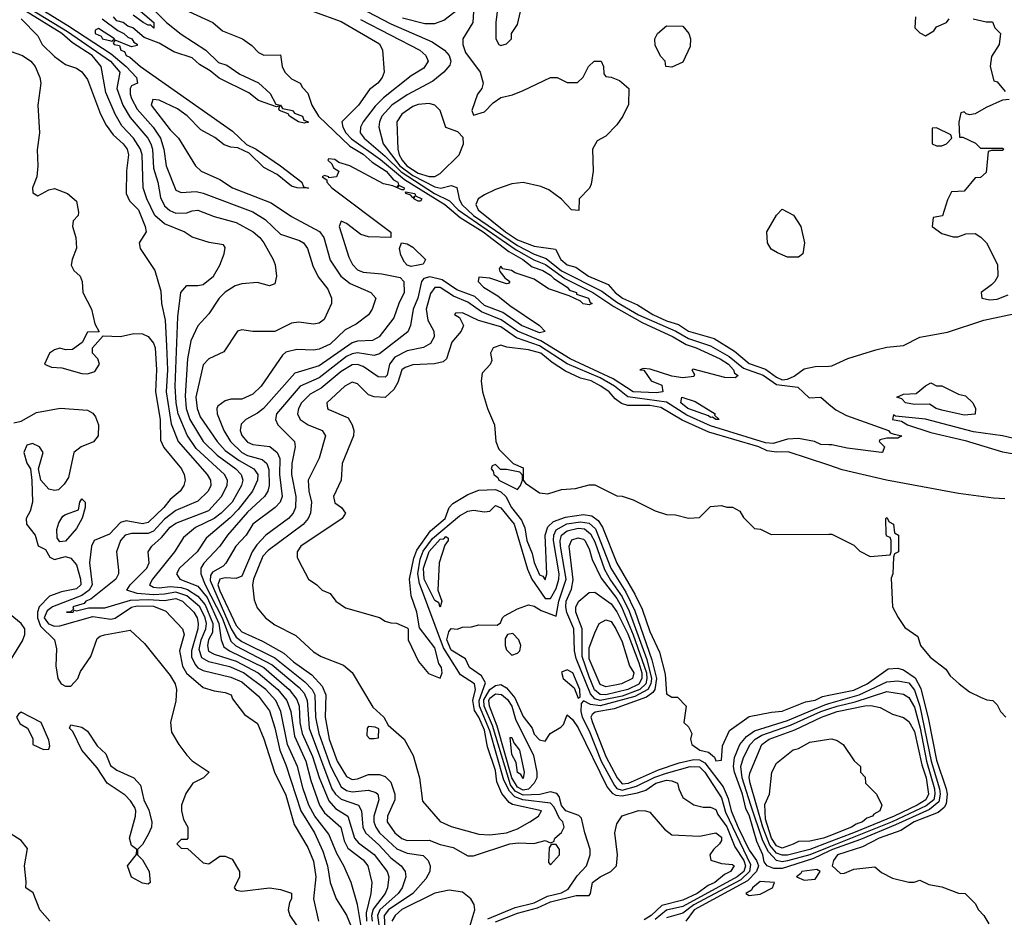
# Model space of a CAD drawing. Header units: inches. Extents: x 2348341 to 2479810, y 460419 to 613669.
# Tile 289 of 656: x 2357064 to 2360636, y 560763 to 564020. Entities that reach past the tile are written whole.
import ezdxf

# ---------------------------------------------------------------- set-up
doc = ezdxf.new("R2010")
doc.units = ezdxf.units.IN
doc.header["$MEASUREMENT"] = 0
doc.layers.add('C3556', color=7, linetype='Continuous')
doc.layers.add('C3566', color=7, linetype='Continuous')

msp = doc.modelspace()

# ---------------------------------------------------------------- linework, layer by layer
at = {"layer": 'C3556', "color": 2}
for points, elevation in [([(2356970, 564140.8), (2357237.6, 563977.6), (2357393.7, 563870), (2357427.8, 563830), (2357416.5, 563770), (2357438.6, 563710), (2357465.3, 563665.3), (2357528.9, 563590), (2357540.2, 563570), (2357546.2, 563550), (2357550, 563481), (2357565.5, 563430), (2357574.4, 563374.4), (2357590, 563344.4), (2357608.3, 563328.3), (2357630, 563318), (2357670, 563318.7), (2357690, 563326.7), (2357710, 563328.5), (2357770, 563306), (2357850, 563283.8), (2357910.7, 563250), (2357935.5, 563230), (2357950.4, 563210), (2357984, 563150), (2357990.5, 563130.5), (2357996.3, 563090), (2357990, 563062), (2357970, 563054), (2357926.3, 563066.3), (2357870, 563062), (2357845.9, 563054.2), (2357810, 563032), (2357788, 563010), (2357750, 562952.7), (2357710, 562909), (2357685.4, 562854.6), (2357672.6, 562790), (2357664.7, 562655.3), (2357668.5, 562610), (2357681.6, 562570), (2357730.3, 562490), (2357780, 562440), (2357848.8, 562390), (2357867.4, 562370), (2357873.1, 562350), (2357868.9, 562330), (2357834.7, 562270), (2357795.6, 562230), (2357770, 562209.8), (2357701.8, 562178.2), (2357658.9, 562141.1), (2357626, 562090), (2357545.7, 561990), (2357534.9, 561970), (2357550, 561961.5), (2357570, 561959.2), (2357610, 561963.6), (2357650, 561959.8), (2357672.8, 561952.8), (2357710, 561928.6), (2357737.3, 561897.3), (2357764.6, 561830), (2357763.5, 561796.5), (2357749.4, 561770), (2357745.4, 561750), (2357749.5, 561729.5), (2357770, 561717.8), (2357850, 561692.8), (2357929, 561650), (2358000.2, 561590), (2358033.2, 561550), (2358047.6, 561510), (2358060.6, 561420.6), (2358102.3, 561330), (2358120.3, 561260.3), (2358152.3, 561170), (2358170, 561142.3), (2358228.9, 561090), (2358241, 561041), (2358254.2, 561014.2), (2358310, 560971.8), (2358326.7, 560950), (2358341.1, 560890), (2358338.3, 560850), (2358320.5, 560779.5), (2358321.8, 560750)], 74), ([(2357016.8, 564136.8), (2357238.6, 563998.6), (2357396, 563896), (2357450.6, 563850.6), (2357488.4, 563810), (2357491, 563790), (2357470, 563779.5), (2357464.6, 563770), (2357464.4, 563750), (2357470, 563734), (2357490, 563695.8), (2357548.9, 563630), (2357574.7, 563590), (2357586.9, 563550), (2357595.3, 563490), (2357630, 563402), (2357650, 563393), (2357703.9, 563396.1), (2357730, 563390.4), (2357910, 563323.1), (2357955, 563295), (2358010, 563241.6), (2358079.2, 563219.2), (2358093.4, 563210), (2358108, 563190), (2358127.2, 563127.2), (2358147.1, 563087.1), (2358182, 563042), (2358194.8, 563010), (2358194.8, 562990), (2358168.1, 562931.9), (2358150, 562919.3), (2358130, 562915.1), (2358077.3, 562922.7), (2358050, 562919.3), (2357990, 562889.3), (2357909.3, 562889.3), (2357870, 562895.3), (2357854, 562890), (2357804.9, 562815.1), (2357750, 562789), (2357730, 562768), (2357703.2, 562650), (2357708.1, 562610), (2357719, 562579), (2357780.8, 562490), (2357810, 562457.3), (2357860.5, 562420.5), (2357914, 562390), (2357927.6, 562370), (2357926.7, 562350), (2357908.9, 562310), (2357856.7, 562243.3), (2357827.7, 562212.3), (2357741.2, 562138.8), (2357708.5, 562090), (2357644.4, 562030), (2357632.7, 562010), (2357644.9, 561990), (2357710, 561965.2), (2357743.7, 561923.7), (2357786.8, 561830), (2357794.7, 561770), (2357805.2, 561745.2), (2357825.3, 561730), (2357950, 561669.3), (2358041.8, 561590), (2358070, 561554), (2358077.4, 561530), (2358080.5, 561470), (2358089.4, 561430), (2358126.8, 561346.8), (2358150.1, 561270.1), (2358185.7, 561185.7), (2358210, 561158.3), (2358254.9, 561130), (2358279, 561050), (2358293.4, 561033.4), (2358350, 560991.6), (2358397, 560930), (2358403.7, 560910), (2358398.3, 560870), (2358390.3, 560850), (2358346.7, 560793.3), (2358340.6, 560770), (2358343.3, 560750)], 78), ([(2358303.5, 560730), (2358290.2, 560810.2), (2358266.4, 560890), (2358240.4, 560950), (2358214.5, 560994.5), (2358185.7, 561065.7), (2358134.4, 561130), (2358113.2, 561170), (2358092, 561230), (2358072.2, 561310), (2358035.6, 561390), (2358011.1, 561510), (2357993.2, 561550), (2357957.3, 561590), (2357876, 561650), (2357830, 561670.9), (2357750, 561690.2), (2357725.2, 561705.2), (2357715.6, 561735.6), (2357722.5, 561770), (2357739.8, 561810), (2357741.4, 561830), (2357736.8, 561850), (2357717.3, 561890), (2357670.2, 561930), (2357630, 561943.1), (2357590, 561935.3), (2357550, 561933.8), (2357490, 561938.5), (2357453, 561950), (2357464.9, 561970), (2357524.9, 562030), (2357534, 562050), (2357530.5, 562090), (2357543, 562110), (2357578.7, 562141.3), (2357610, 562179.1), (2357630, 562193.3), (2357750, 562239.8), (2357796.5, 562290), (2357816.9, 562330), (2357817.4, 562350), (2357807, 562370), (2357704.3, 562464.3), (2357672.1, 562512.1), (2357639.3, 562590), (2357631.9, 562630), (2357628.5, 562690), (2357637.7, 562942.3), (2357648.2, 563030), (2357670, 563056), (2357710, 563055.1), (2357730, 563059.5), (2357767.7, 563090), (2357790.6, 563130), (2357806, 563170), (2357810, 563194), (2357803.6, 563203.6), (2357751.6, 563211.6), (2357690, 563231), (2357661, 563250), (2357590, 563279.5), (2357554.6, 563310), (2357525.2, 563370), (2357512, 563410), (2357508, 563530), (2357502.4, 563550), (2357477.3, 563590), (2357435.2, 563635.2), (2357410, 563677.1), (2357376.1, 563756.1), (2357359.5, 563850), (2357327.4, 563890), (2357256.1, 563936.1), (2357216.5, 563970), (2357087.2, 564050)], 70), ([(2357543.1, 564063.1), (2357596.9, 564010), (2357650, 563967.4), (2357739.3, 563910), (2357785.1, 563865.1), (2357815, 563855), (2357862.2, 563822.2), (2357930, 563790.4), (2357972.6, 563752.6), (2357993, 563713), (2358010.7, 563710), (2358018, 563698), (2358054, 563690), (2358061.3, 563681.3), (2358090, 563670.3), (2358095.2, 563655.2), (2358110.6, 563649.4), (2358110, 563646), (2358108.9, 563648.9), (2358095.9, 563644.1), (2358075.3, 563650), (2358042.7, 563670), (2358038.4, 563678.4), (2358006.6, 563690), (2358004, 563696), (2358008, 563708), (2357996, 563704), (2357930, 563726.9), (2357894.9, 563754.9), (2357787.8, 563807.8), (2357754.6, 563834.6), (2357717, 563857), (2357690, 563881.6), (2357623.7, 563903.7), (2357570, 563934.5), (2357515.6, 563955.6), (2357474.5, 563990), (2357456.3, 563996.3), (2357439, 564010), (2357416.2, 564016.2), (2357404, 564030)], 82), ([(2357485.6, 564065.6), (2357550.2, 564010), (2357550.3, 563989.8), (2357539.7, 563999.7), (2357530, 563999.7), (2357512.3, 564010), (2357476.3, 564036.3)], 78), ([(2357678, 564050), (2357764.7, 564010), (2357799.8, 563979.8), (2357872, 563950), (2357906.4, 563926.4), (2357930, 563901), (2357950, 563891.3), (2358010, 563892), (2358016, 563850), (2358026, 563830), (2358050, 563806), (2358082, 563790), (2358090, 563774), (2358110, 563754), (2358123.8, 563710), (2358147.8, 563670), (2358261.5, 563561.5), (2358310, 563532.2), (2358342.8, 563502.8), (2358393.4, 563470), (2358419.6, 563439.6), (2358436.5, 563430), (2358438.8, 563421.2), (2358432.7, 563412.7), (2358442, 563418), (2358458.8, 563410), (2358457.3, 563402.7), (2358450, 563402.7), (2358417.4, 563417.4), (2358384.4, 563424.4), (2358262, 563490), (2358221.5, 563501.5), (2358207.3, 563512.7), (2358184.7, 563515.3), (2358182, 563510), (2358196.9, 563496.9), (2358202.8, 563482.8), (2358222, 563470), (2358214, 563450), (2358186, 563446), (2358186, 563450), (2358170, 563455.3), (2358162, 563450), (2358178.8, 563438.8), (2358178.8, 563430), (2358196.3, 563410), (2358410.6, 563249.4), (2358410.5, 563229.5), (2358330, 563231.7), (2358301.1, 563241), (2358250, 563280.7), (2358230, 563288.7), (2358223, 563270), (2358258.3, 563158.3), (2358271.4, 563131.4), (2358290, 563112.4), (2358310, 563104.6), (2358377.8, 563097.7), (2358444.9, 563084.9), (2358457.3, 563070), (2358459.5, 563030), (2358439.5, 562990), (2358422, 562938), (2358368, 562870), (2358343.6, 562856.4), (2358290, 562853.3), (2358270, 562847.7), (2358150, 562763.9), (2358062.6, 562737.4), (2357948.4, 562610), (2357927.1, 562592.9), (2357884, 562570), (2357867.2, 562552.8), (2357864.4, 562530), (2357870, 562511.3), (2357890, 562487), (2357910, 562478.7), (2357971.3, 562471.3), (2357998.7, 562450), (2358007.9, 562427.9), (2358006.4, 562370), (2358016.5, 562290), (2358008.7, 562270), (2357990.4, 562250), (2357910.4, 562190), (2357885.3, 562150), (2357848.8, 562110), (2357811.7, 562048.3), (2357802.3, 562037.7), (2357763.8, 562016.2), (2357756.5, 562003.5), (2357755.2, 561984.8), (2357831.9, 561810), (2357850, 561779.7), (2357870, 561764.6), (2357990, 561704.8), (2358098.2, 561618.2), (2358125.4, 561590), (2358135.4, 561570), (2358137.8, 561490), (2358149.4, 561430), (2358192.2, 561312.2), (2358230, 561237.4), (2358250, 561223.2), (2358270, 561219.2), (2358330, 561224.6), (2358356.3, 561216.3), (2358363, 561210), (2358367, 561190), (2358349.3, 561130.7), (2358349.2, 561110), (2358355.8, 561090), (2358370, 561070.3), (2358431.7, 561011.7), (2358470, 560995.8), (2358527.4, 560987.4), (2358546.4, 560970), (2358553.7, 560950), (2358552.2, 560930), (2358537.4, 560902.6), (2358490.3, 560850), (2358402, 560790), (2358386.4, 560770), (2358390, 560695.5)], 86), ([(2358130, 564050.3), (2358230, 564013.4), (2358370, 563933), (2358380.7, 563910), (2358386.8, 563830), (2358378.8, 563810), (2358362.8, 563790), (2358333.3, 563766.7), (2358292.7, 563710), (2358233, 563650), (2358236, 563630), (2358247.3, 563610), (2358267.6, 563587.6), (2358373.1, 563513.1), (2358460.2, 563440.2), (2358606, 563350), (2358662.1, 563302.1), (2358746, 563250), (2358838.9, 563178.9), (2358889, 563150), (2358923.8, 563123.8), (2358961.6, 563110), (2358990, 563093.7), (2359001.3, 563081.3), (2359050.3, 563050), (2359059, 563039), (2359084, 563030), (2359084.5, 563024.5), (2359127.3, 563010), (2359133.7, 562993.7), (2359141, 562990), (2359130, 562986), (2359108.7, 562988.7), (2359098.6, 562998.6), (2359058, 563018), (2358983.1, 563043.1), (2358930, 563078.4), (2358861.2, 563101.2), (2358848, 563110), (2358816.4, 563116.4), (2358810, 563126), (2358803.6, 563116.4), (2358806, 563106), (2358823.6, 563083.6), (2358842, 563070), (2358836.9, 563063.1), (2358830, 563062), (2358770, 563082.7), (2358730, 563086), (2358727.7, 563070), (2358747.3, 563050), (2358798.6, 563018.6), (2358842.6, 562982.6), (2358950.2, 562910.2), (2358970.7, 562889.3), (2358950, 562883.9), (2358885.1, 562910), (2358817.3, 562957.3), (2358750, 562982.9), (2358715.3, 563015.3), (2358650, 563039.5), (2358596.4, 563076.4), (2358552.4, 563087.6), (2358530, 563081.3), (2358521.5, 563070), (2358507.9, 563010), (2358491.4, 562970), (2358482.4, 562910), (2358472.8, 562887.2), (2358370, 562807.8), (2358350, 562801.3), (2358290, 562810.8), (2358270, 562807.9), (2358250, 562798), (2358150, 562720.3), (2358081.3, 562690), (2357995.3, 562590), (2357992.4, 562570), (2358000.5, 562550), (2358060.7, 562490), (2358063, 562470), (2358051.7, 562410), (2358050.3, 562370), (2358065.3, 562290), (2358064.2, 562250), (2358055.8, 562230), (2358039.3, 562210), (2357957.1, 562150), (2357924.7, 562115.3), (2357907.4, 562090), (2357870, 562001.6), (2357850, 561992.6), (2357810, 561995.3), (2357790, 561990.8), (2357783.5, 561970), (2357790, 561947.7), (2357850, 561822.3), (2357870, 561798.6), (2357944.8, 561764.8), (2358021.8, 561721.8), (2358057.6, 561690), (2358123.4, 561643.4), (2358161.8, 561601.8), (2358174.9, 561570), (2358172.8, 561490), (2358186.8, 561410), (2358216.2, 561330), (2358250, 561274), (2358270, 561263.6), (2358290, 561266.3), (2358330, 561281.1), (2358370, 561282), (2358390, 561274.9), (2358410, 561253.4), (2358424.6, 561210), (2358424.6, 561190), (2358398, 561130), (2358397.4, 561110), (2358424.6, 561070), (2358450, 561049), (2358470, 561042), (2358550, 561043.8), (2358590, 561028), (2358636.7, 561016.7), (2358690, 560986), (2358710, 560986), (2358842, 561030), (2358873.4, 561033.4), (2358929.1, 561030.9), (2358970, 561042), (2358990, 561034), (2359002, 561038), (2359006, 561050), (2359030, 561071), (2359039.5, 561090), (2359035.1, 561110), (2359022, 561122), (2359002.6, 561162.6), (2358990, 561178), (2358889.5, 561189.5), (2358860.8, 561200.8), (2358840.7, 561220.7), (2358820.8, 561260.8), (2358770, 561439.8), (2358732.4, 561530), (2358730.7, 561550), (2358753.8, 561613.8), (2358739.7, 561639.7), (2358695.6, 561670), (2358681.2, 561701.2), (2358630, 561733.1), (2358614.1, 561770), (2358620.4, 561799.6), (2358630, 561810.8), (2358651.3, 561808.7), (2358670, 561816), (2358703.1, 561816.9), (2358730, 561824.7), (2358796.4, 561823.6), (2358808.4, 561831.6), (2358815.3, 561850), (2358823.2, 561856.8), (2358870, 561882.8), (2358910, 561897.3), (2358930, 561892.7), (2358956.3, 561876.3), (2359010, 561856), (2359019.5, 561910), (2359046.2, 561990), (2359026, 562110), (2359024.4, 562130), (2359029.1, 562150), (2359050, 562166), (2359090, 562174.8), (2359112.9, 562172.9), (2359135.1, 562155.1), (2359150, 562125.3), (2359185.5, 562025.5), (2359206.9, 561986.9), (2359250, 561926.4), (2359274.7, 561874.7), (2359338.9, 561699), (2359355.9, 561630), (2359354.2, 561610), (2359343, 561590), (2359295.1, 561564.9), (2359170, 561530.9), (2359135.4, 561535.4), (2359110, 561549.4), (2359100.9, 561539.1), (2359099.8, 561510), (2359105, 561490), (2359130, 561439.5), (2359173.5, 561330), (2359221.5, 561241.5), (2359230.6, 561230.6), (2359250, 561224.4), (2359301.3, 561238.7), (2359368.1, 561271.9), (2359410, 561286.3), (2359496, 561310), (2359530, 561309.2), (2359549.2, 561290), (2359610, 561196.9), (2359625.1, 561145.1), (2359715.3, 560955.3), (2359711.8, 560930), (2359680.3, 560899.7), (2359510, 560808.9), (2359470, 560778.5), (2359410, 560761.2)], 90), ([(2358324.4, 564050), (2358410, 564004.7), (2358560, 563940), (2358605.5, 563910), (2358622.4, 563890), (2358628.4, 563870), (2358624.9, 563855.1), (2358603, 563830), (2358562.8, 563797.2), (2358470, 563747.1), (2358414, 563710), (2358377.4, 563670), (2358368.9, 563650), (2358367, 563630), (2358383.2, 563570), (2358443.1, 563490), (2358490, 563454.9), (2358570, 563413.4), (2358591.5, 563408.5), (2358630, 563418), (2358650, 563411.3), (2358658.3, 563370), (2358668.4, 563350), (2358710, 563309.2), (2358870, 563200.5), (2358930, 563169.6), (2358973.9, 563153.9), (2359030, 563108.6), (2359175.4, 563035.4), (2359230, 562994.8), (2359309.4, 562949.4), (2359444, 562890), (2359490, 562862.9), (2359570, 562837.3), (2359638.3, 562798.3), (2359690, 562756.1), (2359761.5, 562730), (2359810, 562695.9), (2359887.3, 562687.3), (2359928.6, 562648.6), (2359970, 562651), (2360000, 562625.6)], 98), ([(2358453, 564027), (2358533.3, 564006.7), (2358570, 564006.4), (2358602.3, 564017.7), (2358670, 564070.5)], 102), ([(2358710.4, 564050), (2358708.4, 564010), (2358672.2, 563950), (2358671.8, 563930), (2358681.4, 563901.4), (2358734.8, 563830), (2358746, 563790), (2358741, 563770), (2358724.7, 563750), (2358704.7, 563690), (2358710, 563674), (2358750, 563686), (2358782, 563718), (2358810, 563738), (2358852.1, 563747.9), (2358890, 563762.8), (2358990, 563810.8), (2359014, 563810), (2359050, 563792), (2359087.3, 563792.7), (2359108.4, 563811.6), (2359128, 563850), (2359148, 563870), (2359174, 563870), (2359182, 563850), (2359183.6, 563823.6), (2359190, 563814), (2359210, 563812), (2359239.6, 563799.6), (2359274, 563770), (2359272.7, 563712.7), (2359252, 563670), (2359230, 563638), (2359190, 563598), (2359159.6, 563580.4), (2359142, 563550), (2359144.7, 563470), (2359136.9, 563423.1), (2359131.1, 563408.9), (2359094, 563370), (2359092.7, 563327.3), (2359066, 563330), (2359029.1, 563369.1), (2358983.2, 563403.2), (2358954.8, 563414.8), (2358890, 563429), (2358850, 563424), (2358790, 563403.7), (2358750, 563384.5), (2358727.7, 563370), (2358722, 563358), (2358719.3, 563350), (2358727.6, 563330), (2358826, 563250), (2358870, 563221.7), (2358930, 563198.6), (2359007.9, 563187.9), (2359027.4, 563150), (2359050, 563130.6), (2359082, 563122), (2359128, 563090), (2359199.2, 563059.2), (2359224, 563030), (2359250.6, 563010), (2359305.3, 562985.3), (2359360.5, 562950), (2359410, 562927.5), (2359453.8, 562913.8), (2359490.4, 562890), (2359583.7, 562863.7), (2359657.4, 562817.4), (2359710, 562773.2), (2359770, 562751.9), (2359810, 562722.6), (2359830, 562713.7), (2359850, 562715.5), (2359873.7, 562726.3), (2359910, 562753.1), (2359950, 562761.7), (2360000, 562763.6)], 102), ([(2357070, 564022.8), (2357130, 563962), (2357146, 563930), (2357190, 563886.8), (2357230, 563857.3), (2357270, 563844), (2357290, 563830.7), (2357310, 563802.8), (2357357.2, 563677.2), (2357377.8, 563637.8), (2357402.7, 563602.7), (2357439.5, 563570), (2357454.3, 563550), (2357458.9, 563530), (2357451.9, 563471.9), (2357450.3, 563390), (2357462.3, 563362.3), (2357494.9, 563330), (2357519.3, 563270), (2357522.8, 563250), (2357498, 563210), (2357501, 563190), (2357554, 563110), (2357575.6, 563035.6), (2357578.7, 562990), (2357591.5, 562930), (2357596.8, 562836.8), (2357599.8, 562750), (2357596, 562670), (2357613.9, 562553.9), (2357639, 562490), (2357744.4, 562370), (2357756.5, 562350), (2357758, 562330), (2357748.2, 562310), (2357710, 562273.6), (2357630, 562239.2), (2357590, 562207.6), (2357550, 562164.5), (2357530, 562155.5), (2357470, 562156), (2357446.7, 562150), (2357430.4, 562130), (2357415.5, 562090), (2357422.8, 562022.8), (2357422, 562010), (2357412.4, 561990), (2357322, 561918), (2357304.4, 561910), (2357298.5, 561901.5), (2357257.3, 561890), (2357258.8, 561881.2), (2357248.2, 561871.8), (2357234, 561870), (2357258, 561870), (2357262, 561878), (2357270, 561874.8), (2357313.3, 561886.7), (2357373.2, 561886.8), (2357466.5, 561913.5), (2357530, 561916.5), (2357590, 561912.9), (2357630, 561919.8), (2357654.7, 561910), (2357696.1, 561870), (2357707.6, 561850), (2357711.8, 561830), (2357710.2, 561810), (2357686.8, 561730), (2357688, 561708), (2357700.3, 561680.3), (2357710, 561669), (2357730, 561659.1), (2357830, 561635), (2357870, 561617.6), (2357930, 561565.3), (2357970, 561512.7), (2357990, 561450.7), (2358007.3, 561370), (2358030, 561316.3), (2358083.8, 561150), (2358133.8, 561070), (2358163.6, 561003.6), (2358180.8, 560950), (2358190.3, 560890.3), (2358212.7, 560830), (2358250, 560770.7), (2358275.3, 560710)], 66), ([(2357363.5, 564023.5), (2357420.7, 563980.7), (2357442, 563970), (2357456, 563956), (2357470.7, 563950.7), (2357478, 563938), (2357490.7, 563930.7), (2357490, 563926), (2357470, 563922), (2357410, 563946), (2357403.6, 563936.4), (2357406.8, 563930), (2357426.8, 563926.8), (2357431.3, 563910), (2357444.7, 563904.7), (2357450.8, 563890), (2357464.2, 563884.2), (2357502.4, 563850), (2357835.7, 563615.7), (2357887.5, 563567.5), (2357922, 563550), (2358010.4, 563490), (2358087.3, 563430), (2358093.7, 563413.7), (2358111.3, 563408.7), (2358070.4, 563409.6), (2358050, 563416.2), (2357998, 563458), (2357950, 563483.6), (2357896.3, 563536.3), (2357855.2, 563555.2), (2357830, 563557.4), (2357806.1, 563566.1), (2357772.1, 563592.1), (2357721, 563621), (2357671.6, 563671.6), (2357636.4, 563696.4), (2357570, 563727.8), (2357547.3, 563730), (2357541.3, 563710), (2357610, 563620.4), (2357640.5, 563590), (2357702, 563490), (2357722.8, 563470), (2357790, 563440.5), (2357836, 563410), (2357976, 563356), (2358050, 563306), (2358151.2, 563251.2), (2358167, 563230), (2358190, 563147.3), (2358229.3, 563089.3), (2358262.7, 563062.7), (2358338, 563030), (2358356, 563010), (2358342.8, 562970), (2358330, 562949.2), (2358284.7, 562915.3), (2358245.1, 562894.9), (2358190, 562843), (2358150, 562824.2), (2358130, 562820.5), (2358070, 562823.6), (2358030, 562814), (2358017, 562803), (2357940.5, 562690), (2357910, 562660.9), (2357870, 562643.7), (2357830, 562642.7), (2357810, 562637.2), (2357782.5, 562617.5), (2357778.8, 562610), (2357780.5, 562590), (2357804.9, 562530), (2357829, 562490), (2357870.3, 562450), (2357890, 562439.3), (2357944.2, 562424.2), (2357961.1, 562410), (2357968.2, 562388.2), (2357969.1, 562330), (2357964.6, 562310), (2357952.2, 562290), (2357890, 562233.5), (2357818, 562150), (2357790, 562109.6), (2357732.2, 562047.8), (2357721.1, 562030), (2357721.3, 562010), (2357737, 561970), (2357798.5, 561850), (2357830, 561764.9), (2357848.3, 561748.3), (2357980, 561680), (2358077.6, 561597.6), (2358096.2, 561576.2), (2358106.8, 561550), (2358113.9, 561450), (2358196.8, 561230), (2358210, 561210.2), (2358230, 561192.3), (2358293, 561170), (2358304.2, 561150), (2358309.1, 561090), (2358318.9, 561070), (2358366.9, 561026.9), (2358410, 560979.6), (2358448.5, 560950), (2358463.1, 560930), (2358465.3, 560910), (2358451.7, 560870), (2358437.3, 560850), (2358370.1, 560790), (2358362.3, 560770), (2358370.9, 560710)], 82), ([(2358300.1, 564020.1), (2358516.3, 563910), (2358538, 563890), (2358545.5, 563870), (2358530, 563844.5), (2358484.1, 563815.9), (2358383.6, 563736.4), (2358353.8, 563706.2), (2358310.3, 563650), (2358300.3, 563630), (2358298.7, 563610), (2358313.4, 563590), (2358390, 563524.5), (2358447.5, 563467.5), (2358569.5, 563389.5), (2358623.4, 563363.4), (2358655.3, 563330), (2358865.2, 563185.2), (2358929.3, 563149.3), (2358971.8, 563131.8), (2359041.5, 563081.5), (2359143.9, 563030), (2359219, 562979), (2359321.7, 562921.7), (2359435.3, 562870), (2359481.4, 562841.4), (2359518.4, 562830), (2359604.9, 562790), (2359634.9, 562770), (2359654, 562750), (2359657.6, 562737.6), (2359670.7, 562729.3), (2359659.3, 562720.7), (2359621.6, 562721.6), (2359507.3, 562752.7), (2359502, 562750), (2359512.7, 562732.7), (2359510, 562726), (2359470, 562721.2), (2359430, 562726.6), (2359351.9, 562751.9), (2359326, 562754), (2359314, 562750), (2359328, 562748), (2359354.8, 562710), (2359393.7, 562693.7), (2359397.3, 562670), (2359373.4, 562666.6), (2359290, 562669.9), (2359217.5, 562717.5), (2359061.5, 562790), (2358954.9, 562854.9), (2358870, 562890.5), (2358811.1, 562931.1), (2358740, 562960), (2358690, 562995.4), (2358637.4, 563017.4), (2358590, 563048.6), (2358570, 563048), (2358553.9, 563026.1), (2358539, 562970), (2358545.3, 562930), (2358566.4, 562890), (2358568.2, 562870), (2358554.8, 562845.2), (2358528.9, 562831.1), (2358470, 562819.1), (2358424.6, 562795.4), (2358405.3, 562770), (2358397, 562730), (2358390, 562723), (2358364.9, 562724.9), (2358310, 562761.7), (2358290, 562768.5), (2358270, 562767.4), (2358230, 562743.9), (2358157.2, 562682.8), (2358118.3, 562661.7), (2358086, 562630), (2358075.3, 562610), (2358072.4, 562590), (2358082, 562570), (2358110.8, 562550), (2358161, 562530), (2358173, 562510), (2358150, 562428.7), (2358110.4, 562350), (2358113.1, 562310), (2358122.3, 562270), (2358119.5, 562230), (2358110.4, 562210), (2358091.9, 562188.1), (2357965.6, 562094.4), (2357946.6, 562073.4), (2357912, 561990), (2357908.9, 561970), (2357915.2, 561915.2), (2357926, 561886), (2357956, 561850), (2357990, 561824.9), (2358066, 561786), (2358130, 561726.8), (2358158, 561710), (2358238.5, 561678.5), (2358270, 561651.3), (2358345.8, 561525.8), (2358384.7, 561490), (2358401, 561461), (2358458.8, 561410), (2358491, 561350), (2358514, 561270), (2358524.9, 561184.9), (2358590, 561110.8), (2358630, 561093.4), (2358730, 561064.9), (2358770, 561062.6), (2358830, 561070.4), (2358870, 561084.2), (2358915.1, 561110), (2358946, 561130), (2358957, 561150), (2358852.2, 561172.2), (2358839.4, 561179.4), (2358812.9, 561212.9), (2358795, 561255), (2358790, 561296), (2358761.7, 561381.7), (2358750, 561442), (2358730, 561489.6), (2358714.3, 561514.3), (2358708.5, 561550), (2358717.7, 561590), (2358714.2, 561610), (2358663.3, 561643.3), (2358601.1, 561741.1), (2358514.9, 561974.9), (2358508.8, 562010), (2358517, 562063), (2358528.4, 562091.6), (2358562.2, 562137.8), (2358659.6, 562220.4), (2358690, 562237.2), (2358710, 562240.9), (2358750, 562234), (2358770, 562237.3), (2358790, 562258), (2358810, 562248.5), (2358858.2, 562190), (2358906.3, 562026.3), (2358921.7, 561990), (2358970, 561919.6), (2358990, 561919.5), (2359010, 561956.4), (2359020.2, 561990), (2359020.9, 562010), (2359000.5, 562130), (2359001.5, 562150), (2359010.9, 562169.1), (2359049.4, 562190.6), (2359098.1, 562198.1), (2359130, 562193.6), (2359152.6, 562172.6), (2359208.2, 562030), (2359262.6, 561942.6), (2359295.3, 561875.3), (2359357.8, 561697.8), (2359373.8, 561630), (2359367.7, 561590), (2359360.9, 561579.1), (2359338.3, 561561.7), (2359220.4, 561519.6), (2359152, 561508), (2359140.5, 561499.5), (2359135.5, 561490), (2359141.6, 561470), (2359190, 561347.2), (2359231.3, 561270), (2359250, 561247.6), (2359272.8, 561250), (2359381.2, 561298.8), (2359456.2, 561323.8), (2359510, 561335.5), (2359530, 561334.3), (2359550, 561324), (2359616.4, 561236.4), (2359634.7, 561194.7), (2359645.7, 561150), (2359670, 561088.9), (2359710, 561006.9), (2359737.4, 560970), (2359743.8, 560950), (2359736.9, 560930), (2359704.2, 560895.8), (2359511.3, 560790), (2359480.9, 560750)], 94), ([(2357030, 563905.5), (2357074.8, 563890), (2357104, 563870), (2357120.5, 563850), (2357137.3, 563810), (2357140.7, 563790), (2357130.4, 563710), (2357136.4, 563610), (2357128.1, 563548.1), (2357130.3, 563489.7), (2357126, 563450), (2357111, 563410), (2357111.3, 563391.3), (2357130, 563381), (2357170, 563402.8), (2357190, 563407.3), (2357238, 563390), (2357270, 563362), (2357278, 563322), (2357276, 563310), (2357258, 563290), (2357256, 563270), (2357267.3, 563230), (2357270.5, 563190.5), (2357254, 563150), (2357250.7, 563130), (2357261, 563110), (2357284, 563090), (2357290.4, 563070.4), (2357292.7, 563030), (2357324.9, 562970), (2357336.9, 562916.9), (2357352.7, 562887.3), (2357310, 562886), (2357291.3, 562848.7), (2357256, 562824), (2357230, 562822), (2357210, 562828), (2357190, 562822), (2357172, 562810), (2357154, 562770), (2357179.6, 562759.6), (2357216.9, 562756.9), (2357290, 562736), (2357310, 562734.8), (2357336.6, 562743.4), (2357354, 562770), (2357348, 562790), (2357328, 562810), (2357328, 562830), (2357367.3, 562872.7), (2357430, 562870.8), (2357478, 562882), (2357510, 562880.7), (2357530, 562870.6), (2357550, 562846.8), (2357555.6, 562830), (2357560.3, 562750), (2357557.3, 562670), (2357573.4, 562570), (2357574.9, 562494.9), (2357587.5, 562467.5), (2357650.7, 562390), (2357660.7, 562370), (2357664, 562350), (2357659.1, 562330), (2357646.8, 562310), (2357610, 562279.6), (2357587.4, 562250), (2357530, 562196.4), (2357510, 562191), (2357450, 562201.5), (2357430, 562195.8), (2357390, 562154), (2357334, 562130), (2357324.9, 562110), (2357317.8, 562050), (2357327.3, 561970), (2357315.6, 561950), (2357290, 561931.3), (2357183.6, 561890), (2357164.2, 561875.8), (2357153.1, 561850), (2357168.3, 561828.3), (2357190, 561819.8), (2357210, 561821.5), (2357330, 561855), (2357394.9, 561845.1), (2357410.7, 561849.3), (2357470, 561888.2), (2357490, 561892.9), (2357550, 561892.6), (2357594.5, 561874.5), (2357654.4, 561810), (2357660.4, 561790), (2357644.4, 561730), (2357655.2, 561675.2), (2357669.3, 561649.3), (2357730, 561597.1), (2357770, 561584.9), (2357810, 561578.8), (2357831, 561570), (2357836, 561556), (2357879.8, 561499.8), (2357927.1, 561467.1), (2357950, 561411.3), (2357988.4, 561290), (2358030, 561206.8), (2358059.9, 561099.9), (2358110, 561016.3), (2358130, 560966.8), (2358138.5, 560910), (2358130.3, 560830), (2358148.2, 560750)], 62), ([(2360000, 562478.2), (2359970, 562479), (2359948, 562490), (2359890, 562500.7), (2359850, 562498.7), (2359798.1, 562481.9), (2359770, 562485.4), (2359570, 562546), (2359484.7, 562584.7), (2359410, 562632.1), (2359270, 562651.3), (2359221.8, 562690), (2359170, 562720.2), (2359050, 562771.7), (2358950, 562837.2), (2358866.3, 562866.3), (2358810, 562906.3), (2358728.2, 562928.2), (2358670, 562957), (2358644.7, 562955.3), (2358642, 562950), (2358659.9, 562939.9), (2358674, 562910), (2358665.5, 562890), (2358632.4, 562850), (2358612.7, 562790), (2358600.9, 562779.1), (2358568.7, 562771.3), (2358490, 562767.8), (2358462, 562758), (2358450, 562749.2), (2358436, 562704), (2358421.5, 562678.5), (2358390, 562649.2), (2358350, 562652.3), (2358330, 562659.3), (2358290, 562699.3), (2358270, 562704.5), (2358244, 562690), (2358178.8, 562630), (2358181, 562610), (2358185.8, 562605.8), (2358255.2, 562575.2), (2358270.5, 562550.5), (2358276.3, 562530), (2358275.5, 562510), (2358233.4, 562410), (2358230.5, 562349.5), (2358202, 562290), (2358207, 562267), (2358231.3, 562250), (2358246, 562230), (2358234, 562210), (2358084, 562110), (2358071.3, 562090), (2358071.3, 562070), (2358076.9, 562056.9), (2358112, 561990), (2358142, 561970), (2358162, 561950), (2358190, 561938), (2358210.9, 561910.9), (2358246, 561886), (2358370, 561851), (2358390, 561838), (2358410, 561831.3), (2358431.1, 561831.1), (2358470, 561814), (2358474, 561810), (2358474, 561770), (2358511.1, 561691.1), (2358547.5, 561647.5), (2358590, 561631.3), (2358597, 561650), (2358594, 561670), (2358584.5, 561684.5), (2358570, 561741.2), (2358514, 561814), (2358505.2, 561870), (2358483.7, 561930), (2358478.7, 561990), (2358493.7, 562066.3), (2358504.3, 562095.7), (2358554.1, 562165.9), (2358607.3, 562210), (2358622.7, 562250), (2358635.1, 562264.9), (2358690, 562297.7), (2358730, 562312.6), (2358790, 562316.1), (2358810, 562307.5), (2358828.3, 562290), (2358847.7, 562250), (2358884.2, 562204.2), (2358896.3, 562176.3), (2358904.3, 562130), (2358923.2, 562083.2), (2358930, 562051), (2358950, 562006), (2358961.4, 562001.4), (2358970, 561988), (2358976.2, 562010), (2358970.7, 562150), (2358980.2, 562179.8), (2359000.8, 562199.2), (2359044.5, 562215.5), (2359110, 562224.4), (2359139.5, 562219.5), (2359163.2, 562203.3), (2359178.9, 562178.9), (2359230, 562048.5), (2359296.3, 561936.3), (2359321.8, 561881.8), (2359350, 561800.7), (2359384.9, 561724.9), (2359406.1, 561646.1), (2359410, 561574), (2359430, 561562), (2359450, 561562), (2359482, 561530), (2359474, 561470), (2359490, 561454), (2359502, 561430), (2359498, 561410), (2359502, 561390), (2359532, 561370), (2359563.1, 561363.1), (2359584.9, 561344.9), (2359590, 561331.3), (2359610, 561334), (2359614, 561386), (2359639, 561441), (2359710, 561492), (2359791.9, 561508.1), (2359830, 561510.8), (2359914.5, 561545.5), (2359950, 561550.7), (2359976, 561564), (2360000, 561569.1)], 98), ([(2360000, 562403.4), (2359852.4, 562452.4), (2359809.3, 562450.7), (2359776.1, 562456.1), (2359745.6, 562470), (2359563.8, 562523.8), (2359467, 562567), (2359390, 562612.5), (2359350, 562620.6), (2359270, 562620.8), (2359247.9, 562627.9), (2359224.6, 562644.6), (2359202, 562670), (2359172.8, 562690), (2359137, 562710), (2359099, 562719), (2359044.4, 562744.4), (2358996, 562776), (2358954.7, 562810), (2358910, 562822.6), (2358831.4, 562831.4), (2358810, 562839), (2358782, 562830), (2358772, 562810), (2358776.9, 562783.1), (2358771.1, 562768.9), (2358742, 562738), (2358738.8, 562710), (2358742.8, 562670), (2358760.7, 562610), (2358786.8, 562550), (2358791, 562490), (2358802, 562462), (2358854, 562410), (2358890, 562394), (2358891, 562350), (2358898.8, 562338.8), (2358950, 562303.8), (2358979.6, 562300.4), (2359030, 562315.5), (2359080.9, 562319.1), (2359130, 562332), (2359150, 562332), (2359230, 562292), (2359250, 562291.3), (2359290, 562278), (2359370, 562238), (2359410, 562224.7), (2359443.6, 562223.6), (2359490, 562212), (2359530, 562214), (2359570, 562254), (2359610, 562258), (2359630, 562251.3), (2359650, 562251.3), (2359676.9, 562236.9), (2359690, 562214), (2359730, 562174), (2359751.6, 562171.6), (2359790, 562152), (2360000, 562153.9)], 102), ([(2357043, 562557), (2357070, 562563.8), (2357125.1, 562594.9), (2357210.4, 562610.4), (2357310, 562603.1), (2357330, 562592.7), (2357339.4, 562579.4), (2357350.4, 562550), (2357348.5, 562510), (2357331.5, 562488.5), (2357286.8, 562470), (2357260.5, 562450), (2357240.7, 562359.3), (2357225.7, 562334.3), (2357205.2, 562314.8), (2357190, 562312), (2357170, 562317), (2357141.2, 562350), (2357132.3, 562390), (2357149.4, 562450), (2357136, 562470), (2357110, 562482), (2357090, 562476), (2357079.1, 562450), (2357090, 562411.3), (2357102.8, 562390), (2357108.3, 562348.3), (2357110.5, 562270), (2357102.5, 562237.5), (2357087.8, 562210), (2357089.3, 562189.3), (2357120.7, 562150), (2357131.6, 562111.6), (2357158, 562098), (2357174, 562070), (2357190, 562062), (2357230, 562072), (2357250, 562066.8), (2357270, 562042.8), (2357284.2, 561990), (2357286.4, 561970), (2357270, 561955.1), (2357216, 561944), (2357171.7, 561928.3), (2357134.9, 561890), (2357129.3, 561870.7), (2357128.5, 561850), (2357140.2, 561820.2), (2357190.6, 561770), (2357197.5, 561737.5), (2357195.3, 561675.3), (2357202, 561630), (2357214, 561610), (2357230, 561602), (2357250, 561602), (2357275.3, 561630), (2357284.7, 561655.3), (2357322, 561710), (2357345.6, 561774.4), (2357356, 561784), (2357371.7, 561788.3), (2357465.4, 561805.4), (2357516.4, 561756.4), (2357610, 561640.7), (2357628, 561610), (2357633.4, 561590), (2357630.9, 561549.1), (2357611, 561470), (2357615.3, 561435.3), (2357641, 561390), (2357670, 561351.3), (2357690, 561331.3), (2357752, 561290), (2357730.8, 561269.2), (2357692, 561250), (2357667.1, 561212.9), (2357651, 561170), (2357651, 561150), (2357658, 561118), (2357674, 561090), (2357674, 561050), (2357670, 561046), (2357650, 561046), (2357634, 561030), (2357650, 561014), (2357672.7, 561012.7), (2357730, 560961), (2357750, 560958), (2357790, 560984.7), (2357810, 560984.7), (2357834.8, 560974.8), (2357861, 560930), (2357861, 560910), (2357842, 560870), (2357850, 560862), (2357870, 560858), (2357970, 560871), (2358010, 560864.7), (2358050, 560851.3), (2358050.7, 560830), (2358042.8, 560817.2), (2358038, 560790), (2358044.7, 560770), (2358070, 560732)], 58), ([(2357010, 561662), (2357073.9, 561766.1), (2357082.6, 561790), (2357082.8, 561810), (2357069.9, 561829.9), (2357030, 561861.6)], 58), ([(2358762.2, 560757.8), (2358861.3, 560798.7), (2358930, 560815.6), (2358979.4, 560840.6), (2359030, 560852.4), (2359054.2, 560865.8), (2359086.5, 560913.5), (2359120.7, 560950), (2359134, 560990), (2359134, 561010), (2359114, 561070), (2359102.7, 561122.7), (2359092.6, 561132.6), (2359045.1, 561150), (2359030, 561169.7), (2359021.4, 561201.5), (2359012.6, 561212.6), (2358990, 561218.9), (2358951.3, 561208.7), (2358890, 561206.2), (2358861.7, 561221.7), (2358844.6, 561244.6), (2358778.9, 561458.9), (2358748.7, 561530), (2358747.8, 561552.2), (2358770, 561590.2), (2358790, 561604.3), (2358810, 561608.3), (2358830, 561596.5), (2358860, 561560), (2358890, 561491.8), (2358923.1, 561450), (2358930, 561427.7), (2358950, 561407.3), (2358970, 561402), (2358988, 561430), (2359027, 561453), (2359036.6, 561463.4), (2359050, 561498), (2359070, 561480.7), (2359090, 561450.5), (2359195.9, 561235.9), (2359213.3, 561213.3), (2359226.3, 561206.3), (2359250, 561203.9), (2359305.4, 561214.6), (2359335.4, 561224.6), (2359371.8, 561250), (2359410, 561260.7), (2359430, 561258.7), (2359451, 561250), (2359454.8, 561230), (2359470, 561198), (2359510, 561171.3), (2359543.5, 561163.5), (2359570, 561162.8), (2359590, 561154.8), (2359596.7, 561136.7), (2359630, 561091.3), (2359659, 561019), (2359690.6, 560970), (2359697.2, 560950), (2359691.6, 560930), (2359667.1, 560910), (2359470, 560802.7), (2359410, 560789.2), (2359370, 560755)], 86), ([(2360000, 561003.9), (2359943.7, 560976.3), (2359850, 560946.1), (2359830, 560940.2), (2359800.5, 560940.5), (2359776.2, 560950), (2359764.6, 560964.6), (2359759.8, 560990), (2359738.6, 561038.6), (2359712.1, 561130), (2359697.8, 561157.8), (2359685.7, 561210), (2359656.8, 561290), (2359653.7, 561310), (2359656.8, 561343.2), (2359676.8, 561390), (2359700.9, 561419.1), (2359730, 561440.2), (2359850, 561477.4), (2359985.1, 561534.9), (2360000, 561539.1)], 94), ([(2360000, 561018.4), (2359930, 560990.4), (2359850, 560967.8), (2359830, 560965.3), (2359810, 560969.1), (2359780.7, 561000.7), (2359760.5, 561040.5), (2359716, 561170), (2359685.2, 561270), (2359680.6, 561310), (2359690, 561343.8), (2359714.6, 561390), (2359732, 561410), (2359756.3, 561423.7), (2359860, 561460), (2359970.9, 561510), (2360000, 561519.9)], 90), ([(2360000, 561035.8), (2359930, 561009), (2359850, 560989.4), (2359830, 560989.3), (2359810, 560996.1), (2359785.4, 561025.4), (2359760.5, 561090), (2359713.5, 561250), (2359709.9, 561270.1), (2359713.2, 561286.8), (2359756.4, 561390), (2359783.5, 561410), (2359876.5, 561443.5), (2359973.3, 561490), (2360000, 561499.5)], 86), ([(2360000, 561057.7), (2359980.5, 561050), (2359930, 561039.8), (2359890, 561038), (2359870, 561028.7), (2359830, 561014.6), (2359810, 561022.7), (2359792, 561050), (2359770, 561119.5), (2359767.1, 561172.9), (2359784.5, 561210), (2359792.3, 561290), (2359810, 561322.8), (2359870, 561371), (2359890, 561376), (2359930, 561398.8), (2360000, 561409.3)], 82), ([(2358790, 560747), (2358870, 560777.9), (2358942.4, 560797.6), (2358990, 560819.8), (2359082.8, 560842.8), (2359130, 560842), (2359135.3, 560850), (2359142.7, 560890), (2359170, 560910.4), (2359209, 560930), (2359229.2, 560950), (2359232.7, 560990), (2359222.7, 561070), (2359230, 561102), (2359250, 561131.3), (2359309.2, 561150.8), (2359334, 561150), (2359350, 561144.7), (2359403.4, 561083.4), (2359430, 561063), (2359530, 561058.4), (2359590, 561070.4), (2359610, 561054.8), (2359610, 561042), (2359602.8, 561030), (2359581, 561010), (2359567.3, 560990), (2359571.1, 560971.1), (2359610, 560958.8), (2359650, 560954.8), (2359656, 560950), (2359642.8, 560930), (2359620.7, 560919.3), (2359586.4, 560890), (2359561.4, 560878.6), (2359521.5, 560850), (2359470, 560826.2), (2359393.1, 560806.9), (2359355.4, 560770), (2359330, 560754.1)], 82), ([(2357174, 560750), (2357137.2, 560790), (2357112.5, 560852.5), (2357086, 560870), (2357088, 560892), (2357081.2, 560950), (2357092.5, 561012.5), (2357070, 561042), (2357030, 561068)], 58), ([(2358696.9, 560730), (2358715.1, 560790), (2358712.3, 560810), (2358700.9, 560830), (2358670, 560855.1), (2358622, 560862), (2358570, 560851.5), (2358450, 560791.6), (2358425.7, 560770), (2358414.3, 560750)], 90)]:
    msp.add_lwpolyline(points, dxfattribs=dict(at, elevation=elevation))
for points, elevation in [([(2358830, 564129.2), (2358810, 564124), (2358804.7, 564115.3), (2358791, 564011), (2358792, 563950), (2358802, 563930), (2358810, 563926.8), (2358830, 563932), (2358848, 563950), (2358848.7, 563970), (2358870, 564002), (2358880.9, 564050), (2358881.2, 564090), (2358875.3, 564110), (2358850, 564125.2)], 106), ([(2357350, 563988), (2357338, 563982), (2357338, 563970), (2357359.9, 563959.9), (2357364, 563950), (2357390, 563944), (2357398, 563942), (2357408, 563950)], 82), ([(2359430, 563848), (2359408, 563850), (2359406, 563870), (2359390, 563886), (2359370, 563926), (2359368.7, 563950), (2359378, 563970), (2359410, 563998), (2359470, 563996), (2359491.3, 563970), (2359498, 563950), (2359496.9, 563923.1), (2359470, 563866)], 102), ([(2358550, 563715.6), (2358510, 563712.6), (2358490, 563704.7), (2358450, 563677.6), (2358432.4, 563650), (2358436.5, 563550), (2358441.1, 563530), (2358451.1, 563510), (2358468.8, 563490), (2358510, 563462.9), (2358550, 563451.1), (2358570, 563451.6), (2358590, 563462), (2358658.4, 563530), (2358674.5, 563570), (2358672.7, 563592.7), (2358653.6, 563613.6), (2358610, 563628.7), (2358589.2, 563690), (2358569.6, 563709.6)], 102), ([(2358510, 563362), (2358494, 563370), (2358498, 563378), (2358490, 563374), (2358482.9, 563382.9), (2358465.2, 563390), (2358464, 563396), (2358498, 563390), (2358500.4, 563380.4), (2358522.8, 563370), (2358518, 563362)], 86), ([(2359850, 563159), (2359813.6, 563173.6), (2359790, 563188), (2359777.2, 563210), (2359774, 563250), (2359809.1, 563310.9), (2359830, 563332), (2359871.3, 563311.3), (2359898, 563270), (2359911.3, 563210), (2359904.7, 563170), (2359890, 563159)], 102), ([(2358484.1, 563124.1), (2358470, 563129), (2358460.1, 563140.1), (2358446.3, 563166.3), (2358442, 563190), (2358448.7, 563210), (2358470, 563206.7), (2358490, 563194.9), (2358536.3, 563150), (2358527.3, 563132.7), (2358510, 563129.6)], 86), ([(2359590, 562568.9), (2359578, 562578), (2359570, 562577), (2359563.3, 562583.3), (2359488, 562610), (2359463, 562630), (2359466, 562650), (2359514.8, 562634.8), (2359587.3, 562590), (2359584.7, 562584.7), (2359602, 562570)], 94), ([(2358790, 562406), (2358778, 562402), (2358774, 562390), (2358782, 562382), (2358784.7, 562370), (2358799.1, 562359.1), (2358802.8, 562350), (2358870, 562316), (2358881.2, 562330), (2358888.7, 562350), (2358888, 562368), (2358878, 562378), (2358830, 562388), (2358808, 562388)], 102), ([(2357210, 562126), (2357200.4, 562140.4), (2357199, 562170), (2357205.6, 562194.4), (2357221.2, 562218.8), (2357230, 562224.7), (2357278, 562242), (2357282, 562270), (2357290, 562282), (2357302, 562270), (2357302, 562250), (2357291.1, 562211.1), (2357270, 562174), (2357230, 562128.7)], 58), ([(2358590, 561889), (2358584.2, 561904.2), (2358570, 561913.2), (2358531.3, 561990), (2358529, 562030), (2358550, 562091), (2358590, 562135), (2358603.1, 562136.9), (2358610, 562144.9), (2358619, 562139), (2358618, 562130), (2358606.6, 562113.4), (2358585.6, 562050), (2358581.1, 561950), (2358595.3, 561910)], 90), ([(2359170, 561549.9), (2359150, 561556.5), (2359134.4, 561574.4), (2359082.3, 561702.3), (2359077.3, 561730), (2359075, 561810), (2359049.3, 561869.3), (2359045, 561890), (2359046.4, 561910), (2359066.2, 561953.8), (2359072.4, 561987.6), (2359057.7, 562110), (2359067.4, 562132.6), (2359090, 562139.6), (2359110, 562135.6), (2359114.9, 562130), (2359130, 562100.7), (2359141.4, 562061.4), (2359174.1, 561994.1), (2359230, 561920.7), (2359247.1, 561890), (2359290, 561788), (2359337.9, 561650), (2359339.7, 561630), (2359335.3, 561610), (2359313.5, 561590), (2359250, 561566.3)], 86), ([(2359190, 561571.1), (2359170, 561571.3), (2359149.2, 561589.2), (2359130, 561636.4), (2359104.5, 561710), (2359105.2, 561810), (2359082, 561870), (2359081.7, 561890), (2359092, 561910), (2359130, 561942), (2359150, 561943), (2359210, 561901.1), (2359230, 561871.8), (2359270, 561791.4), (2359310, 561687.2), (2359320.6, 561650), (2359321.2, 561630), (2359310.4, 561609.6), (2359270, 561589.9)], 82), ([(2359190, 561599.8), (2359170, 561608.5), (2359130, 561701.2), (2359130, 561741), (2359150, 561796), (2359166.6, 561830), (2359190, 561843), (2359210, 561836.4), (2359226.4, 561810), (2359250, 561762.8), (2359275.8, 561675.8), (2359292.1, 561650), (2359287.3, 561630), (2359246.8, 561610), (2359230, 561606.5)], 78), ([(2358852.9, 561792.9), (2358834, 561790), (2358824.7, 561775.3), (2358824.7, 561750), (2358830, 561734), (2358850, 561714), (2358870, 561722), (2358878, 561730), (2358882, 561750), (2358875.3, 561770)], 90), ([(2359050, 561660.7), (2359030, 561653.2), (2359036.3, 561630), (2359075.9, 561595.9), (2359090, 561558.8), (2359097.5, 561562.5), (2359096.4, 561590), (2359071, 561650)], 90), ([(2358890, 561225), (2358870, 561235.8), (2358849.9, 561270), (2358796.6, 561456.6), (2358768, 561530), (2358766, 561550), (2358770, 561558.6), (2358790, 561574.3), (2358812, 561572), (2358833.4, 561553.4), (2358849.4, 561530), (2358862.2, 561482.2), (2358927.6, 561350), (2358940.6, 561290), (2358939.7, 561270), (2358930.1, 561249.9), (2358910, 561228)], 82), ([(2357070, 561508), (2357059.6, 561500.4), (2357052, 561490), (2357065.4, 561465.4), (2357092, 561450), (2357111.6, 561411.6), (2357112, 561390), (2357150, 561372), (2357170, 561374), (2357174, 561386), (2357170, 561406), (2357142, 561470)], 58), ([(2357530, 560884), (2357510, 560887.3), (2357469.7, 560909.7), (2357455.1, 560950), (2357488.4, 560991.6), (2357488.7, 561010), (2357470, 561024), (2357462.7, 561050), (2357483.7, 561130), (2357486, 561150), (2357481.5, 561161.5), (2357466.2, 561186.2), (2357446.3, 561206.3), (2357381.2, 561250), (2357345.6, 561305.6), (2357289.6, 561369.6), (2357257.5, 561437.5), (2357245.2, 561450), (2357250, 561462), (2357290, 561453.4), (2357310, 561438.8), (2357345.2, 561385.2), (2357376.7, 561356.7), (2357394, 561314), (2357416.8, 561296.8), (2357478, 561270), (2357502.5, 561242.5), (2357514, 561190), (2357532.2, 561152.2), (2357544, 561110), (2357542, 561090), (2357530, 561064), (2357510, 561028), (2357492, 561010), (2357492, 560990), (2357510, 560972), (2357533.4, 560930), (2357538, 560890)], 54), ([(2358330, 561455.3), (2358324.7, 561450), (2358323.6, 561423.6), (2358332.7, 561412.7), (2358350, 561412), (2358366, 561414), (2358367.3, 561447.3), (2358353.6, 561453.6)], 94), ([(2358890, 561267.6), (2358882, 561282), (2358870, 561289.3), (2358864.9, 561324.9), (2358850, 561354), (2358844, 561416), (2358850, 561416), (2358856.7, 561396.7), (2358877.6, 561370), (2358894, 561290)], 78), ([(2359010, 561028), (2358992.7, 561027.3), (2358984.7, 561015.3), (2358982, 560962), (2358990, 560954), (2359022, 560990), (2359022, 561010)], 90), ([(2359956.5, 560936.5), (2359901, 560930), (2359898, 560922), (2359882, 560910), (2359910, 560898), (2359950, 560902), (2359968, 560930)], 98), ([(2359750, 560892.8), (2359722.8, 560870), (2359718.5, 560861.5), (2359698, 560850), (2359710, 560842.8), (2359750, 560847.7), (2359795.3, 560870), (2359802, 560890)], 98)]:
    msp.add_lwpolyline(points, close=True, dxfattribs=dict(at, elevation=elevation))
at = {"layer": 'C3566', "color": 2}
for points, elevation in [([(2360314, 564030), (2360312, 563990), (2360330, 563972), (2360350, 563962), (2360380.4, 563979.6), (2360390, 563994), (2360426, 564010), (2360436.4, 564023.6)], 106), ([(2360523.6, 564023.6), (2360570, 564012), (2360592.7, 564012.7), (2360602, 563990), (2360622, 563970), (2360618, 563930), (2360590, 563886), (2360584.7, 563850), (2360598, 563798), (2360610, 563794), (2360639.6, 563759.6)], 106), ([(2360654, 563730), (2360630, 563728), (2360570, 563702), (2360530, 563679), (2360510, 563675.3), (2360498, 563678), (2360490, 563686), (2360478, 563682), (2360471.6, 563648.4), (2360474, 563594), (2360486, 563594), (2360531.6, 563571.6), (2360550, 563554), (2360630, 563554), (2360634, 563550), (2360630, 563546), (2360590, 563546), (2360578, 563542), (2360570, 563466), (2360550, 563448), (2360530, 563446), (2360490, 563398), (2360444.7, 563395.3), (2360430, 563366), (2360412, 563308), (2360378, 563302), (2360374, 563270), (2360410, 563244.7), (2360450, 563232), (2360467.3, 563232.7), (2360496.4, 563243.6), (2360530, 563244.7), (2360551.1, 563231.1), (2360572, 563210), (2360611.6, 563131.6), (2360612, 563090), (2360602, 563070), (2360590, 563058), (2360552, 563030), (2360554, 563010), (2360584, 563004), (2360610, 563005.5), (2360650, 563022)], 106), ([(2360000, 562763.6), (2360010, 562764), (2360068.9, 562791.1), (2360170, 562821.7), (2360210, 562831.7), (2360270, 562838), (2360330, 562868.2), (2360430, 562886.7), (2360562, 562930), (2360749.7, 562970.3)], 102), ([(2360000, 562625.6), (2360024.7, 562604.7), (2360063.5, 562583.5), (2360216, 562530), (2360221.4, 562521.4), (2360235.9, 562515.9), (2360264.7, 562510), (2360250, 562501.2), (2360210, 562502), (2360184.7, 562495.3), (2360182, 562490), (2360202, 562470), (2360194, 562450), (2360190.7, 562449.3), (2360065.6, 562465.6), (2360010, 562478), (2360000, 562478.2)], 98), ([(2360770, 562477.4), (2360630, 562510.7), (2360524.5, 562524.5), (2360350, 562570.8), (2360241.2, 562581.2), (2360234, 562586), (2360231, 562570), (2360263.1, 562563.1), (2360284.9, 562550), (2360370, 562522.6), (2360493.7, 562493.7), (2360630, 562452.3), (2360734.1, 562434.1)], 102), ([(2360638, 562282), (2360596.3, 562283.7), (2360470, 562301.6), (2360208.9, 562348.9), (2360047.5, 562387.5), (2360000, 562403.4)], 102), ([(2360000, 562153.9), (2360010, 562154), (2360090, 562114), (2360111.6, 562091.6), (2360150, 562072), (2360222, 562078), (2360226, 562090), (2360226, 562130), (2360222, 562142), (2360210, 562146), (2360207.3, 562152.7), (2360206, 562210), (2360210, 562214), (2360218, 562198), (2360234, 562190), (2360238, 562158), (2360252, 562150), (2360252, 562090), (2360238, 562082), (2360234, 562070), (2360232, 562010), (2360226, 561994), (2360231, 561890), (2360250.7, 561850.7), (2360275.3, 561815.3), (2360322, 561782), (2360332, 561750), (2360367.1, 561707.1), (2360423.6, 561663.6), (2360439.6, 561639.6), (2360472, 561610), (2360510, 561582), (2360550, 561562), (2360572.7, 561552.7), (2360594, 561550), (2360610, 561534), (2360622, 561510), (2360642, 561490)], 102), ([(2360000, 561569.1), (2360090, 561588), (2360138.4, 561610), (2360215.1, 561664.9), (2360250, 561667.7), (2360270, 561660.8), (2360312.5, 561632.5), (2360333.6, 561593.6), (2360361.5, 561481.5), (2360390, 561334), (2360425.7, 561230), (2360428.8, 561210), (2360425, 561175), (2360417.9, 561162.1), (2360396.1, 561143.9), (2360308.9, 561110), (2360261.2, 561078.8), (2360181.6, 561050), (2360121.3, 561018.7), (2360031, 560990), (2360016, 560970), (2360012, 560950), (2360042, 560922), (2360056.4, 560923.6), (2360090, 560938), (2360166, 560946), (2360190, 560926), (2360230, 560906), (2360290, 560890.8), (2360309, 560891), (2360330, 560898), (2360362.5, 560882.5), (2360410, 560874), (2360470, 560851), (2360494, 560850), (2360530, 560814), (2360542, 560790), (2360562, 560770), (2360579.6, 560739.6)], 98), ([(2360000, 561539.1), (2360109.7, 561570), (2360210, 561617.5), (2360250, 561621.8), (2360290, 561613.7), (2360310, 561587), (2360329.1, 561530), (2360370.6, 561330), (2360401.3, 561230), (2360403.9, 561210), (2360398, 561182), (2360364.9, 561155.1), (2360241.5, 561098.5), (2360114.3, 561045.6), (2360012.4, 561010), (2360000, 561003.9)], 94), ([(2360000, 561519.9), (2360029.7, 561530), (2360095.3, 561544.7), (2360210, 561582.6), (2360270, 561573.4), (2360290, 561561.1), (2360310, 561526.4), (2360330.9, 561450), (2360354.2, 561330), (2360382.7, 561230), (2360384.5, 561210), (2360380.1, 561190), (2360352.7, 561167.3), (2360229.2, 561110), (2360000, 561018.4)], 90), ([(2360000, 561499.5), (2360029.6, 561510), (2360130.2, 561530.2), (2360152.4, 561532.4), (2360185.1, 561525.1), (2360230, 561500.5), (2360270, 561488), (2360290, 561473.4), (2360310, 561438), (2360337.2, 561317.2), (2360353, 561270), (2360360.6, 561210), (2360351, 561190), (2360319.6, 561170), (2360235.9, 561130), (2360089.1, 561070), (2360000, 561035.8)], 86), ([(2360000, 561409.3), (2360010, 561410.8), (2360030, 561404.7), (2360052, 561390), (2360091.6, 561331.6), (2360114, 561310), (2360114, 561290), (2360131.6, 561271.6), (2360132, 561250), (2360172, 561210), (2360192, 561170), (2360184.7, 561150), (2360162.4, 561137.6), (2360157.3, 561130), (2360136.9, 561123.1), (2360122, 561110), (2360098.2, 561101.8), (2360081.6, 561090), (2360000, 561057.7)], 82)]:
    msp.add_lwpolyline(points, dxfattribs=dict(at, elevation=elevation))
for points, elevation in [([(2360390, 563628), (2360374, 563626), (2360374, 563570), (2360390, 563562), (2360410, 563562), (2360426, 563570), (2360446, 563590), (2360442, 563602)], 106), ([(2360390, 562692), (2360410, 562692), (2360470, 562661), (2360495.3, 562655.3), (2360522, 562630), (2360532, 562610), (2360530, 562589.2), (2360490, 562585.1), (2360410, 562602.9), (2360388.7, 562610), (2360365.2, 562625.2), (2360310, 562624.5), (2360278, 562630), (2360264, 562644), (2360246, 562650), (2360270, 562662), (2360316.4, 562663.6), (2360350, 562692), (2360370, 562702)], 98)]:
    msp.add_lwpolyline(points, close=True, dxfattribs=dict(at, elevation=elevation))

doc.saveas('drawing.dxf')
